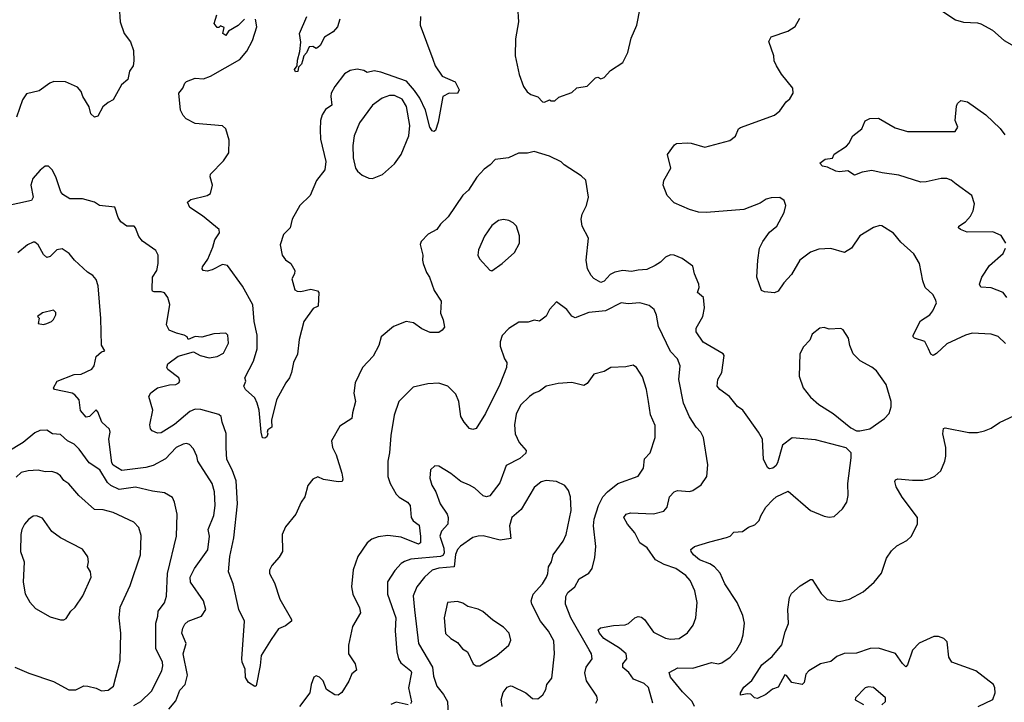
# Model space of a CAD drawing. Extents: x 2057697 to 2160550, y 827490 to 1016834.
# Tile 388 of 509: x 2073986 to 2079763, y 990400 to 994407. Entities that reach past the tile are written whole.
import ezdxf

# ---------------------------------------------------------------- set-up
doc = ezdxf.new("R2010")
doc.units = 0

msp = doc.modelspace()

# ---------------------------------------------------------------- linework, layer by layer
at = {"layer": '0CON20XD'}
for points in [[(2074570, 994485), (2074576.2, 994395), (2074598, 994325), (2074635.7, 994275.7), (2074653.8, 994225), (2074656, 994165), (2074651.2, 994135), (2074630.8, 994105), (2074621.2, 994055), (2074584, 994025), (2074535, 993936.7), (2074505, 993921.2), (2074474, 993895), (2074445, 993840), (2074423.8, 993835), (2074403.9, 993853.9), (2074392.9, 993895), (2074356.2, 993955), (2074346.2, 993985), (2074325, 994010), (2074255, 994041.2), (2074186.1, 994043.9), (2074163.3, 994035), (2074100.7, 993989.3), (2074025, 993971.4), (2074002.9, 993937.1), (2073966.4, 993833.6)], [(2079355, 994486), (2079475.6, 994405.6), (2079522.7, 994392.7), (2079605, 994388.6), (2079625, 994382.5), (2079692.5, 994345), (2079762.5, 994285), (2079820.3, 994250.3)], [(2075305, 994410), (2075267.1, 994372.9), (2075210.7, 994339.3), (2075195, 994313.3), (2075177.5, 994325), (2075185, 994360), (2075165, 994370), (2075155, 994360), (2075145, 994360), (2075127.5, 994385), (2075142.5, 994435)], [(2076906.7, 994483.3), (2076912.5, 994395), (2076895.7, 994295), (2076892.5, 994195), (2076915.5, 994085.5), (2076942.5, 994015), (2076963.4, 993983.4), (2076985, 993968), (2077025, 993953.3), (2077053.9, 993923.9), (2077065, 993922.5)], [(2077065, 993922.5), (2077095, 993936.7), (2077105, 993930), (2077125, 993930), (2077148.3, 993951.7), (2077225, 993980), (2077255, 994006.7), (2077315, 994016.7), (2077365, 994066.2), (2077378.3, 994068.3), (2077395, 994060), (2077415, 994066.7), (2077452.1, 994107.9), (2077525.5, 994154.5), (2077553.8, 994215), (2077572.7, 994297.3), (2077606, 994375), (2077625.8, 994474.2)], [(2075119.1, 993070.9), (2075130.6, 993115), (2075158, 993155), (2075156, 993175), (2075059.2, 993255), (2074984.6, 993304.6), (2074971.2, 993335), (2074989.1, 993350.9), (2075085, 993373.8), (2075105, 993386.7), (2075117.5, 993435), (2075103.8, 993485), (2075105, 993500), (2075181.2, 993578.8), (2075213.8, 993625), (2075215, 993700), (2075196.2, 993765), (2075175, 993783.8), (2075015, 993798), (2074963.3, 993825), (2074944.2, 993844.2), (2074928.8, 993875), (2074918.8, 993975), (2074943.8, 994005), (2074953.8, 994035), (2074965, 994043.3), (2075015, 994063.8), (2075065, 994060), (2075105, 994074.3), (2075276.7, 994173.3), (2075319.1, 994220.9), (2075351.4, 994285), (2075377.5, 994365), (2075370, 994410)], [(2076337.5, 994425), (2076336.2, 994375), (2076409.4, 994175), (2076422.9, 994135), (2076465, 994075.8), (2076541.3, 994041.3), (2076564, 993995), (2076555, 993974.3), (2076505, 993975.6), (2076468.8, 993955), (2076441.9, 993805), (2076425, 993756.7), (2076415, 993750), (2076405, 993753.8), (2076392.2, 993775), (2076366.9, 993875), (2076332.7, 993945), (2076301.9, 993991.9), (2076254.9, 994044.9), (2076105, 994099.1), (2076065, 994105.5), (2076025, 994097.5), (2076005, 994108.9), (2075965, 994115.7), (2075925, 994108.6), (2075890.7, 994089.3), (2075834.3, 994015), (2075814.2, 993975), (2075810.8, 993955), (2075817.5, 993905), (2075780.2, 993879.8), (2075761.5, 993848.5), (2075751.2, 993815), (2075749.6, 993760.4), (2075750.9, 993705), (2075781.8, 993575), (2075776.7, 993525), (2075727.9, 993462.1), (2075690, 993375), (2075630, 993315), (2075584.6, 993235.4), (2075572, 993185), (2075534.3, 993145), (2075514.4, 993085), (2075526.2, 993025), (2075546.1, 992996.1), (2075575.8, 992975.8), (2075600, 992935), (2075598, 992915), (2075582.5, 992885), (2075600.9, 992820.9), (2075613.2, 992813.2), (2075635, 992811.9), (2075695, 992824), (2075732.5, 992815), (2075741.2, 992805), (2075737.5, 992725), (2075708.3, 992711.7), (2075652.5, 992635), (2075625, 992530), (2075616.2, 992443.8), (2075592, 992395), (2075581.2, 992335), (2075569.2, 992305), (2075547.1, 992275), (2075491.9, 992175), (2075463.8, 992055), (2075465.8, 992014.2), (2075441.7, 991998.3), (2075437.5, 991985), (2075442.5, 991975), (2075435, 991957.5), (2075425, 991950), (2075411.2, 991951.2), (2075402, 991985), (2075390.8, 992115), (2075380, 992155), (2075365, 992186), (2075311.2, 992235), (2075300, 992255), (2075312.5, 992285), (2075307.5, 992305), (2075358.2, 992401.8), (2075380, 992475), (2075378.8, 992555), (2075360.7, 992635), (2075352.8, 992732.8), (2075292.6, 992842.6), (2075205, 992963.5), (2075175, 992970.5), (2075115, 992938.8), (2075085, 992931.4), (2075063.3, 992935), (2075056.7, 992945), (2075058.8, 992955), (2075089.3, 993000.7), (2075119.1, 993070.9)], [(2075865, 994410), (2075851.2, 994365), (2075825, 994336.2), (2075773.3, 994305), (2075748.8, 994255), (2075735, 994242.5), (2075725, 994237.5), (2075705, 994250), (2075685, 994247.5), (2075668.3, 994211.7), (2075652.5, 994195), (2075646, 994165), (2075639.2, 994145), (2075621.2, 994128.8), (2075616.9, 994103.1), (2075605, 994100), (2075597.5, 994115), (2075613.8, 994135), (2075615, 994170), (2075629.5, 994220.5), (2075636.2, 994275), (2075628.1, 994325), (2075670.8, 994425)], [(2079769.2, 992505), (2079726.2, 992546.2), (2079685, 992560), (2079575, 992566.2), (2079535, 992554.6), (2079425, 992503.3), (2079365, 992447.5), (2079345, 992436), (2079332.4, 992442.4), (2079317.8, 992475), (2079297.1, 992517.1), (2079236.7, 992536.7), (2079228, 992545), (2079228.6, 992555), (2079271.2, 992638.8), (2079325, 992674), (2079343.2, 992696.8), (2079364.2, 992745), (2079359.2, 992765), (2079343.4, 992793.4), (2079298, 992835), (2079284.4, 992874.4), (2079265.8, 992975), (2079231.4, 993031.4), (2079155, 993100), (2079113.4, 993153.4), (2079045, 993196.2), (2079031.7, 993198.3), (2078995, 993186.2), (2078915, 993138.8), (2078866, 993065), (2078825, 993040), (2078744.2, 993064.2), (2078675, 993059.4), (2078625, 993042.5), (2078562.7, 992995), (2078515, 992910.6), (2078468.4, 992861.6), (2078435, 992812.5), (2078415, 992802.9), (2078355, 992809.2), (2078337.7, 992817.7), (2078310, 992895), (2078316, 992995), (2078326.2, 993065), (2078346.2, 993105), (2078385, 993158.8), (2078428, 993195), (2078472, 993275), (2078480, 993315), (2078471.2, 993345), (2078445, 993362), (2078395, 993360.8), (2078365, 993353.3), (2078330.7, 993329.3), (2078235, 993292.5), (2078015, 993275.5), (2077967.6, 993277.6), (2077915, 993291.9), (2077825, 993332.5), (2077784.5, 993375), (2077760.8, 993435), (2077765, 993462.5), (2077806, 993535), (2077786.7, 993615), (2077827, 993673), (2077839.3, 993680.7), (2077903.8, 993683.8), (2077925, 993682.5), (2078005, 993658), (2078151.7, 993698.3), (2078185, 993722.5), (2078203.3, 993765), (2078215, 993773.8), (2078415, 993846.7), (2078445, 993872.5), (2078483.8, 993925), (2078505, 993942.5), (2078523.8, 993975), (2078521.2, 994005), (2078455, 994086.7), (2078426.2, 994135), (2078412, 994165), (2078411.2, 994195), (2078381.7, 994278.3), (2078393.9, 994306.1), (2078491.7, 994338.3), (2078535, 994367.5), (2078563.8, 994415)], [(2076055, 993474.3), (2076115, 993498.1), (2076185, 993560), (2076224.6, 993615), (2076268.7, 993725), (2076275.8, 993785), (2076255, 993898), (2076229.6, 993939.6), (2076185, 993962.1), (2076155, 993962.1), (2076112, 993945), (2076056, 993904), (2075979.5, 993800.5), (2075949.2, 993725), (2075940.9, 993669.1), (2075942.3, 993595), (2075955.4, 993535.4), (2075967, 993517), (2075995, 993494.2), (2076035, 993475.8), (2076055, 993474.3)], [(2079772.5, 993095), (2079745, 993140), (2079695, 993161.2), (2079545, 993159.2), (2079505, 993174.3), (2079493.8, 993185), (2079496.7, 993195), (2079535, 993219.2), (2079565, 993254.2), (2079580, 993285), (2079588.1, 993325), (2079571.4, 993375), (2079481.1, 993441.1), (2079451.9, 993465), (2079425, 993474.6), (2079392.5, 993475), (2079305, 993453.9), (2079273.6, 993453.6), (2079144.1, 993494.1), (2079046.8, 993506.8), (2078985, 993522.2), (2078928.6, 993511.4), (2078883.8, 993493.8), (2078845, 993520), (2078795, 993514), (2078775, 993518), (2078725, 993541.2), (2078696, 993546), (2078680, 993565), (2078711.2, 993588.8), (2078755, 993594.2), (2078765, 993616.7), (2078837.5, 993665), (2078850.7, 993679.3), (2078873.3, 993725), (2078926.7, 993765), (2078947, 993813), (2078973.6, 993826.4), (2079025, 993828.8), (2079122.1, 993772.1), (2079195, 993750), (2079475, 993750), (2079490, 993775), (2079474, 993815), (2079481.7, 993898.3), (2079487.5, 993915), (2079507, 993933), (2079547.5, 993925), (2079655, 993848), (2079737.6, 993767.6), (2079765, 993731.2)], [(2077945.6, 990375), (2077931.9, 990405), (2077875, 990462.1), (2077805, 990547.5), (2077796.2, 990575), (2077847, 990603), (2077935, 990600.4), (2078045, 990633.1), (2078085, 990625.8), (2078105, 990630.8), (2078154.6, 990665.4), (2078190.8, 990705), (2078219.2, 990755), (2078231.4, 990795), (2078238.1, 990865), (2078228.3, 990908.3), (2078195, 990986), (2078122.3, 991095), (2078095, 991157.5), (2078063.3, 991195), (2078035, 991212.5), (2077975, 991235.5), (2077938.6, 991265), (2077925.7, 991285), (2077924.3, 991295.7), (2077945, 991314.2), (2078035, 991341.9), (2078133.2, 991366.8), (2078154.3, 991375.7), (2078175, 991398.8), (2078226.9, 991403.1), (2078262.1, 991427.9), (2078298.3, 991441.7), (2078325, 991467.5), (2078333.8, 991495), (2078363.8, 991545), (2078405, 991587.5), (2078425, 991606.7), (2078495, 991640), (2078625, 991526), (2078705, 991492), (2078735, 991486), (2078765, 991490), (2078814.2, 991535.8), (2078838.8, 991575), (2078845.7, 991614.3), (2078844, 991685), (2078863.8, 991835), (2078863.3, 991865), (2078835, 991893.8), (2078655, 991940), (2078518.8, 991951.2), (2078461.7, 991908.3), (2078431.2, 991805), (2078422.3, 991787.7), (2078405, 991773.3), (2078385, 991770), (2078375, 991776.7), (2078350, 991825), (2078344.2, 991944.2), (2078320.8, 991985), (2078229.2, 992115), (2078196.8, 992136.8), (2078150, 992195), (2078093.3, 992235), (2078078.8, 992255), (2078081.2, 992295), (2078106.2, 992335), (2078118.8, 992435), (2078113.3, 992445), (2077995, 992512.9), (2077955.7, 992575), (2077955.8, 992595), (2077994.4, 992665), (2078004.4, 992715), (2077997.5, 992775), (2077962.5, 992805), (2077972.5, 992835), (2077971.4, 992855), (2077944.3, 992914.3), (2077935, 992960), (2077873.3, 993005), (2077825, 993024.3), (2077805, 993025.8), (2077775, 993012.5), (2077745, 992982.5), (2077715, 992963.1), (2077665, 992940.6), (2077615.4, 992935.4), (2077575, 992929.3), (2077525, 992934.1), (2077478, 992925), (2077449.5, 992910.5), (2077415, 992871.9), (2077395, 992864.3), (2077355, 992887.1), (2077338.1, 992905), (2077318.1, 992945), (2077309.1, 992995), (2077323.1, 993125), (2077285.7, 993195), (2077280, 993235), (2077285.6, 993264.4), (2077312, 993315), (2077323.9, 993363.9), (2077306.7, 993465), (2077280.3, 993490.3), (2077180, 993555), (2077162.3, 993572.3), (2077095, 993605.8), (2077005, 993633.3), (2076965, 993623.3), (2076913, 993623), (2076854.1, 993595.9), (2076775, 993586.7), (2076746.7, 993555), (2076710.3, 993529.7), (2076668.3, 993481.7), (2076620, 993405), (2076585, 993376.2)], [(2076585, 993376.2), (2076500.5, 993249.5), (2076454.3, 993205.7), (2076433.3, 993175), (2076381.7, 993148.3), (2076341.2, 993105), (2076336.4, 993086.4), (2076352, 993025), (2076348.8, 992995), (2076353.8, 992975), (2076373.2, 992923.2), (2076390.8, 992895), (2076417.3, 992817.3), (2076458, 992755), (2076454.1, 992684.1), (2076470, 992645), (2076477.7, 992602.3), (2076465, 992583.3), (2076445, 992571.2), (2076395, 992571.2), (2076345, 992592.5), (2076297.2, 992627.2), (2076254.1, 992635.9), (2076180, 992605), (2076105.8, 992544.2), (2076093.8, 992495), (2076059.4, 992430.6), (2075998, 992365), (2075954.2, 992275), (2075947.1, 992215), (2075955.6, 992165), (2075938.6, 992098.6), (2075933.8, 992065), (2075865, 992020), (2075816.2, 991935), (2075820.8, 991895), (2075842, 991852), (2075876.5, 991745), (2075881.2, 991708.8), (2075877.5, 991695), (2075855, 991693.5), (2075768.3, 991708.3), (2075735, 991723.3), (2075705, 991710), (2075677.3, 991672.7), (2075658, 991605), (2075637.5, 991575), (2075605.8, 991505), (2075545, 991428.8), (2075525.5, 991385), (2075526.9, 991285), (2075509.2, 991250.8), (2075465, 991202.2), (2075451.9, 991175), (2075450.8, 991155), (2075481.7, 991101.7), (2075511.2, 991005), (2075580, 990885), (2075580, 990875), (2075545, 990848.5), (2075505, 990831.5), (2075461.3, 990768.7), (2075403.1, 990675), (2075397.5, 990615), (2075373, 990497), (2075365, 990492.5), (2075327.5, 990515), (2075310, 990545), (2075308.8, 990595), (2075290.8, 990635), (2075290, 990655), (2075305.4, 990875), (2075272.4, 990945), (2075238.8, 991095), (2075210, 991165), (2075219.6, 991255), (2075242.9, 991365), (2075264.2, 991565), (2075255, 991698.8), (2075231.9, 991765), (2075202, 991825), (2075196.5, 991893.5), (2075196.9, 991976.9), (2075172.9, 992045), (2075168.3, 992078.3), (2075155, 992089.2), (2075049.3, 992119.3), (2075015, 992119.8), (2074985, 992107.6), (2074895, 992030.9), (2074815, 991981.9), (2074795, 991978.8), (2074764, 991994), (2074754.2, 992004.2), (2074749.2, 992029.2), (2074766.7, 992115), (2074744.4, 992195), (2074755, 992217.1), (2074795, 992246.4), (2074865, 992263.5), (2074902.5, 992265), (2074920, 992275), (2074925.8, 992285), (2074920, 992305), (2074855, 992353.8), (2074848.8, 992365), (2074854.3, 992385.7), (2074915, 992431.2), (2075005, 992456.7), (2075044.5, 992434.5), (2075097.9, 992422.1), (2075145, 992428.8), (2075181.7, 992448.3), (2075211.7, 992508.3), (2075206.7, 992555), (2075195, 992566.7), (2075125, 992562), (2075055, 992543.3), (2075015, 992546.2), (2074975, 992530), (2074967.5, 992545), (2074950, 992555), (2074905.9, 992565.9), (2074863.3, 992585), (2074848, 992615), (2074866.7, 992735), (2074855.7, 992775), (2074835, 992802.5), (2074815, 992808.9), (2074775, 992809.4), (2074765, 992814), (2074762.9, 992822.9), (2074765.4, 992895), (2074790, 992935), (2074798.5, 992975), (2074798.6, 993025), (2074785, 993051.2), (2074705.6, 993105.6), (2074684.5, 993134.5), (2074665.8, 993185), (2074656.7, 993195), (2074614.2, 993194.2), (2074580.2, 993220.2), (2074564.6, 993244.6), (2074545, 993306.7), (2074455, 993316), (2074425, 993336.2), (2074355, 993354.3), (2074280, 993355), (2074239.7, 993379.7), (2074227, 993397), (2074198, 993485), (2074176.2, 993525), (2074155, 993546.7), (2074135, 993546.7), (2074105.8, 993524.2), (2074062, 993475), (2074050.8, 993435), (2074064, 993365), (2074054.2, 993345.8), (2073895, 993310.8)], [(2076755, 992933.1), (2076816.2, 992975), (2076889.5, 993040.5), (2076918.8, 993095), (2076918.3, 993138.3), (2076900, 993195), (2076881.2, 993215), (2076855, 993228), (2076825, 993232.9), (2076795, 993228.1), (2076755, 993199.2), (2076713.1, 993135), (2076677.1, 993055), (2076674.4, 993025), (2076683.4, 993003.4), (2076745, 992935.8), (2076755, 992933.1)], [(2074860.2, 990359.8), (2074902.6, 990407.4), (2074925, 990471.4), (2074956.5, 990505), (2074971.1, 990558.9), (2074945.4, 990685), (2074961.8, 990745), (2074937.8, 990805), (2074942.2, 990835), (2074955, 990859.2), (2074974, 990875), (2075052, 990905), (2075078, 990945), (2075064.2, 990995), (2074987.5, 991105), (2074985.4, 991134.6), (2075011.1, 991185), (2075089.6, 991295), (2075098.9, 991375), (2075091.8, 991415), (2075124.7, 991495.3), (2075132.5, 991555), (2075128.5, 991635), (2075114.5, 991685), (2075030.6, 991815), (2075024.3, 991845), (2075005, 991886.7), (2074983, 991913), (2074965, 991918.1), (2074945, 991914.4), (2074904.1, 991895.9), (2074841.1, 991828.9), (2074769.3, 991790.7), (2074725, 991777.9), (2074585, 991759.6), (2074535, 991792.1), (2074525.7, 991805), (2074508.1, 991945), (2074516, 991985), (2074512.3, 992002.3), (2074466.9, 992045), (2074445, 992103.8), (2074434, 992116), (2074395, 992076.7), (2074375, 992073.8), (2074343.3, 992113.3), (2074334.3, 992174.3), (2074310, 992205), (2074293.6, 992213.6), (2074190, 992235), (2074183.8, 992245), (2074205, 992285.7), (2074305, 992324.4), (2074346.2, 992325), (2074408.8, 992355), (2074422.5, 992375), (2074435, 992430), (2074465, 992457.5), (2074486.2, 992463.8), (2074466.4, 992496.4), (2074462.7, 992652.7), (2074445.8, 992845), (2074435, 992881.9), (2074415, 992905.6), (2074384.2, 992925), (2074306.7, 992995), (2074276, 993035), (2074235, 993061.9), (2074204.5, 993055.5), (2074165, 993016.2), (2074145, 993010), (2074125, 993028), (2074094.3, 993085), (2074075, 993100), (2074065, 993100.6), (2074030.8, 993085), (2073975, 993038.9)], [(2079777.5, 992775), (2079755.4, 992805.4), (2079685, 992833.1), (2079625, 992836.2), (2079618.1, 992855), (2079630.8, 992895), (2079675.6, 992964.4), (2079756.7, 993035), (2079770, 993065)], [(2074125, 992617.5), (2074145, 992623.8), (2074172.5, 992635), (2074183.6, 992646.4), (2074197.5, 992675), (2074197, 992687), (2074185, 992702.5), (2074120, 992685), (2074090, 992665), (2074100, 992655), (2074095, 992622.5), (2074125, 992617.5)], [(2077805, 992458.1), (2077734.4, 992605), (2077722.3, 992672.3), (2077708, 992705), (2077679.5, 992729.5), (2077625, 992743.8), (2077555, 992738), (2077515, 992744), (2077422.4, 992697.6), (2077325, 992687.8), (2077245, 992656.2), (2077225, 992665.8), (2077195.9, 992705.9), (2077135, 992750), (2077094.2, 992705.8), (2077073.9, 992666.1), (2077035, 992636.7), (2077005, 992643.8), (2076969.5, 992630.5), (2076915, 992632), (2076855.9, 992594.1), (2076816.8, 992553.2), (2076804.5, 992515.5), (2076805, 992490), (2076830.8, 992415), (2076844.2, 992394.2), (2076842.9, 992365), (2076803.8, 992265), (2076719.5, 992095), (2076665, 992006.7), (2076645, 992001.2), (2076625, 992006.2), (2076593.2, 992043.2), (2076575, 992076.7), (2076562.2, 992165), (2076545, 992208.8), (2076498.8, 992255), (2076445, 992272.9), (2076381.1, 992268.9), (2076295, 992249.2), (2076210.8, 992165), (2076183.1, 992085), (2076163.1, 991965), (2076155.6, 991865), (2076145.8, 991815), (2076145.8, 991725), (2076158.6, 991685), (2076195, 991620.8), (2076213.1, 991603.1), (2076260.8, 991575), (2076277.8, 991555), (2076281.8, 991485), (2076295, 991465.5), (2076329.2, 991439.2), (2076337.3, 991372.7), (2076337.5, 991335), (2076325, 991327.5), (2076225, 991368.4), (2076145, 991378.5), (2076089.5, 991370.5), (2076052.1, 991357.9), (2076024.5, 991335.5), (2075970.6, 991255), (2075942.4, 991177.6), (2075933.1, 991076.9), (2075940.9, 991035), (2075980.5, 990955), (2075984.5, 990925), (2075939.4, 990845), (2075914.3, 990734.3), (2075916, 990685), (2075954.2, 990625), (2075961.7, 990588.3), (2075934, 990566), (2075916.5, 990523.5), (2075875, 990456.7), (2075855, 990442), (2075835, 990444), (2075785, 990474), (2075765.6, 990525), (2075745, 990548), (2075725, 990555.8), (2075712.3, 990547.7), (2075695.6, 990505), (2075687.5, 990455), (2075627.1, 990375)], [(2078915, 991993.3), (2078974.2, 992005.8), (2079060, 992065), (2079086.7, 992095), (2079098.8, 992135), (2079098.8, 992165), (2079070, 992265), (2079013.8, 992345), (2078985, 992367.5), (2078916.7, 992405), (2078876.2, 992445), (2078856, 992495), (2078847.7, 992537.7), (2078816.4, 992586.4), (2078803.6, 992593.6), (2078735, 992590), (2078705, 992600), (2078680, 992595), (2078635, 992560), (2078621.2, 992525), (2078583.9, 992486.1), (2078563.8, 992445), (2078560, 992315), (2078582.2, 992245), (2078625, 992191.4), (2078675, 992147.1), (2078758.8, 992095), (2078861.7, 992011.7), (2078895, 991993.3), (2078915, 991993.3)], [(2077700.8, 990395), (2077675, 990486.2), (2077650.3, 990510.3), (2077588.1, 990535), (2077560, 990575), (2077524.2, 990604.2), (2077524.5, 990625), (2077548.1, 990655), (2077543.5, 990685), (2077505, 990718.2), (2077413.8, 990775), (2077387.1, 990805), (2077380, 990825), (2077393.1, 990836.9), (2077469.4, 990850.6), (2077538.8, 990855), (2077556.9, 990863.1), (2077595, 990895.7), (2077615, 990903.1), (2077635, 990898.6), (2077650.8, 990885), (2077705, 990811.9), (2077775, 990775.5), (2077805, 990769.5), (2077855, 990774.4), (2077903, 990807), (2077937.6, 990852.4), (2077953.5, 990895), (2077960, 990985), (2077946.9, 991055), (2077919.5, 991115), (2077893.5, 991145), (2077835.2, 991185.2), (2077767.7, 991207.7), (2077715.9, 991235.9), (2077666.5, 991306.5), (2077625, 991335.7), (2077594.4, 991395), (2077552.9, 991445), (2077531.4, 991485), (2077545, 991504.3), (2077568.7, 991511.3), (2077705, 991506.9), (2077765, 991522.2), (2077785.3, 991544.7), (2077798.9, 991605), (2077825, 991635.8), (2077845, 991643.1), (2077915, 991636.9), (2077935, 991643.1), (2077983.2, 991676.8), (2078017.5, 991725), (2078023.9, 991793.9), (2077997.5, 991955), (2077982.9, 991985), (2077954, 992014), (2077916, 992076), (2077879.6, 992155), (2077852.5, 992295), (2077861.5, 992375), (2077845.7, 992415.7), (2077805, 992458.1)], [(2077366, 990395), (2077375.8, 990415), (2077372, 990435), (2077312, 990525), (2077302.1, 990572.1), (2077309.1, 990605), (2077344.4, 990655), (2077341.5, 990685), (2077327.3, 990707.3), (2077220, 990895), (2077187.8, 990975), (2077189.4, 991020.6), (2077201.9, 991045), (2077242.5, 991077.5), (2077268, 991125), (2077325, 991158), (2077344.2, 991185), (2077360.8, 991249.2), (2077366.7, 991315), (2077352.5, 991435), (2077357.3, 991475), (2077382.5, 991555), (2077407.3, 991605), (2077435, 991635.5), (2077495, 991683.5), (2077615, 991727.5), (2077645.5, 991774.5), (2077651.7, 991828.3), (2077685.7, 991865), (2077714.2, 991955), (2077714.2, 992024.2), (2077686.4, 992086.4), (2077675.6, 992165.6), (2077664.3, 992235), (2077639.5, 992309.5), (2077604.1, 992364.1), (2077585, 992378.8), (2077541.7, 992368.3), (2077455, 992364.2), (2077415, 992342), (2077355, 992325.8), (2077315, 992272), (2077295, 992259.2), (2077225, 992276), (2077145, 992271.9), (2077075, 992255.8), (2077035, 992225.6), (2077005, 992214.5), (2076976, 992194), (2076925, 992144.3), (2076899.1, 992090.9), (2076888.7, 992028.7), (2076892.1, 991975), (2076917.3, 991925), (2076957.3, 991877.3), (2076955, 991861.9), (2076919.4, 991830.6), (2076840.7, 991789.3), (2076802.1, 991687.9), (2076745, 991611.5), (2076725, 991605.6), (2076705, 991611.1), (2076657, 991657), (2076625, 991673.5), (2076574.2, 991695), (2076515, 991742), (2076445, 991786.7), (2076422, 991788), (2076396.2, 991765), (2076392.5, 991715), (2076404.2, 991675), (2076428.1, 991635), (2076452.2, 991565), (2076493.9, 991505), (2076500, 991485), (2076497.3, 991445), (2076460.7, 991405), (2076450.9, 991375), (2076474.8, 991305), (2076476, 991275), (2076468.2, 991261.8), (2076455, 991256.2), (2076280.5, 991239.5), (2076242.9, 991227.1), (2076224.7, 991215.3), (2076187.3, 991172.7), (2076143.1, 991106.9), (2076143.8, 991035), (2076193.2, 990895), (2076188.3, 990818.3), (2076199.3, 990695), (2076209.1, 990655), (2076222.2, 990632.2), (2076280, 990585), (2076284.4, 990575), (2076266.9, 990485), (2076285, 990402.5), (2076279.1, 990390.9)], [(2078458, 990738), (2078476.8, 990813.2), (2078497.3, 990862.7), (2078491.9, 990945), (2078502.5, 991015), (2078515, 991038), (2078565, 991083.8), (2078625, 991120), (2078635, 991120), (2078688.5, 991038.5), (2078723.2, 991003.2), (2078795, 990991.5), (2078855, 991005.7), (2078935, 991048.6), (2078999.2, 991105), (2079042, 991158), (2079071.9, 991245), (2079101.4, 991288.6), (2079132.8, 991317.2), (2079190.9, 991349.1), (2079216.8, 991373.2), (2079254.2, 991445), (2079252.5, 991485), (2079163.8, 991603.8), (2079128.6, 991665), (2079120.8, 991695), (2079125, 991706.2), (2079138.3, 991711.7), (2079224.4, 991704.4), (2079285, 991703.1), (2079325, 991712.5), (2079355, 991726.2), (2079391.2, 991758.8), (2079414.1, 991815.9), (2079419.2, 991845), (2079419.4, 991895), (2079401.1, 991975), (2079405, 992006.7), (2079415, 992010.8), (2079555, 991983.5), (2079605, 991984.4), (2079647.2, 991992.8), (2079685, 992009.4), (2079735, 992043.1), (2079852.1, 992097.9)], [(2074655, 990380.9), (2074696.2, 990403.8), (2074759.5, 990465), (2074820.4, 990585), (2074826.3, 990613.7), (2074822.8, 990635), (2074785.5, 990715), (2074784.4, 990865), (2074796.9, 990905), (2074798.5, 990935), (2074835, 990984.2), (2074847.4, 991022.6), (2074853.2, 991155), (2074905.6, 991375), (2074910, 991505), (2074894.5, 991574.5), (2074881.7, 991601.7), (2074835, 991629.4), (2074765, 991638.5), (2074665, 991663.2), (2074568.9, 991648.9), (2074521.4, 991671.4), (2074500.4, 991690.4), (2074455.5, 991765), (2074393.3, 991805), (2074334.5, 991885), (2074304.7, 991914.7), (2074266.9, 991935), (2074225, 991972.2), (2074177.5, 991975), (2074145, 991998), (2074105, 991994.3), (2074075, 991981.9), (2074005.7, 991925), (2073912, 991868)], [(2074465, 990467.1), (2074505, 990470), (2074536.7, 990495), (2074575.4, 990644.6), (2074579.5, 990805), (2074570, 990895), (2074575, 990957.5), (2074634.3, 991085.7), (2074694.5, 991265), (2074698.3, 991378.3), (2074685.5, 991425.5), (2074656.4, 991456.4), (2074534.6, 991514.6), (2074475, 991528.8), (2074425, 991531.4), (2074332.9, 991612.9), (2074275, 991682), (2074245, 991700.8), (2074225, 991728.6), (2074203.8, 991745), (2074175, 991754.4), (2074135, 991752.9), (2074095, 991762.2), (2074035, 991758.1), (2073995, 991747.8), (2073965, 991721.1)], [(2076815.9, 990375), (2076809.8, 990415), (2076822.3, 990457.7), (2076845, 990488.2), (2076865, 990497.3), (2076875, 990494.5), (2076955, 990456.2), (2076995, 990422.5), (2077025, 990419.5), (2077055, 990444.2), (2077072.2, 990475), (2077078.9, 990505), (2077108.6, 990541.4), (2077123.3, 990685), (2077120.7, 990760.7), (2077087.6, 990817.6), (2077040.9, 990875), (2076991.2, 990975), (2076987.3, 990995), (2076998.9, 991035), (2077052.5, 991095), (2077077.3, 991135), (2077085.4, 991155), (2077088.9, 991195), (2077105.7, 991225), (2077115.7, 991265), (2077174.2, 991345), (2077192.9, 991385), (2077220.9, 991525), (2077216.9, 991605), (2077205, 991642.5), (2077185, 991673.3), (2077135, 991696.2), (2077075, 991701.9), (2077045.7, 991694.3), (2077005, 991661.2), (2076928.3, 991531.7), (2076872.5, 991485), (2076859.4, 991435), (2076868, 991362), (2076805, 991351.8), (2076705, 991377.5), (2076675, 991375.6), (2076645, 991366.5), (2076573, 991317), (2076555, 991297.5), (2076542, 991268), (2076535, 991194.6), (2076445, 991187.5), (2076406.7, 991175), (2076360, 991135), (2076315, 991076.9), (2076295.4, 991025), (2076302.2, 990942.2), (2076326.2, 990745), (2076407.7, 990605), (2076413.3, 990553.3), (2076433.1, 990495), (2076473.3, 990445), (2076496.5, 990405), (2076501.8, 990285)], [(2074225, 990883.8), (2074245, 990884), (2074258.3, 990891.7), (2074286, 990935), (2074311.3, 990958.7), (2074355.7, 991025), (2074405, 991133.8), (2074400.5, 991165), (2074384.4, 991195), (2074390, 991225), (2074385, 991253.8), (2074355, 991298.6), (2074225, 991364.3), (2074175, 991402.5), (2074120.5, 991480.5), (2074085, 991494), (2074065, 991492.5), (2074037.3, 991472.7), (2074014.5, 991445.5), (2073998.6, 991415), (2073993.1, 991385), (2073990.9, 991285), (2074011.9, 991225), (2074007.1, 991105), (2074017.3, 991037.3), (2074045, 990986.7), (2074079.5, 990949.5), (2074165, 990901.2), (2074225, 990883.8)], [(2076685, 990613.3), (2076785, 990674.3), (2076855.7, 990734.3), (2076867.5, 990765), (2076857.1, 990805), (2076825, 990840), (2076762.1, 990882.1), (2076702.3, 990932.3), (2076675.9, 990945.9), (2076615, 990961.2), (2076585, 990982), (2076555, 990992), (2076495, 990986), (2076475.7, 990895), (2076484.4, 990804.4), (2076515, 990774), (2076555, 990750), (2076583.8, 990713.8), (2076613.8, 990695), (2076646.7, 990625), (2076665, 990613.3), (2076685, 990613.3)], [(2079610, 990375), (2079695, 990416.2), (2079710, 990455), (2079708, 990485), (2079698.8, 990505), (2079595, 990584.5), (2079454.5, 990634.5), (2079437.1, 990665), (2079426.7, 990755), (2079407.5, 990775), (2079375.9, 990785.9), (2079350, 990785), (2079263.1, 990746.9), (2079224.5, 990705), (2079195, 990620), (2079185, 990608), (2079165, 990627.1), (2079125, 990685.8), (2079025, 990717.5), (2078975, 990716.3), (2078895, 990688.7), (2078823.5, 990686.5), (2078780.7, 990669.3), (2078745, 990639.5), (2078685, 990625.6), (2078615.8, 990585), (2078598.1, 990565), (2078588, 990515), (2078577.5, 990505), (2078515.8, 990515.8), (2078485, 990556.7), (2078475, 990560), (2078435, 990488), (2078403, 990477), (2078363.3, 990445), (2078315, 990421.2), (2078296.7, 990426.7), (2078275, 990447.5), (2078255, 990450), (2078215, 990442.5), (2078214.2, 990455), (2078235, 990488.9), (2078282.1, 990527.9), (2078340.9, 990619.1), (2078401.2, 990668.8), (2078458, 990738)], [(2073957.5, 990605), (2074040.3, 990570.3), (2074185, 990521.4), (2074275, 990472), (2074315, 990472), (2074363, 990497), (2074385, 990494.2), (2074435, 990482.9), (2074465, 990467.1)], [(2079043.3, 990385), (2079066.2, 990405), (2079066, 990425), (2078995, 990486), (2078965, 990490), (2078945.8, 990484.2), (2078890, 990425), (2078888, 990415), (2078937, 990387)], [(2076265, 990384.4), (2076195, 990401.1), (2076163.3, 990386.7)]]:
    msp.add_lwpolyline(points, dxfattribs=at)

doc.saveas('drawing.dxf')
